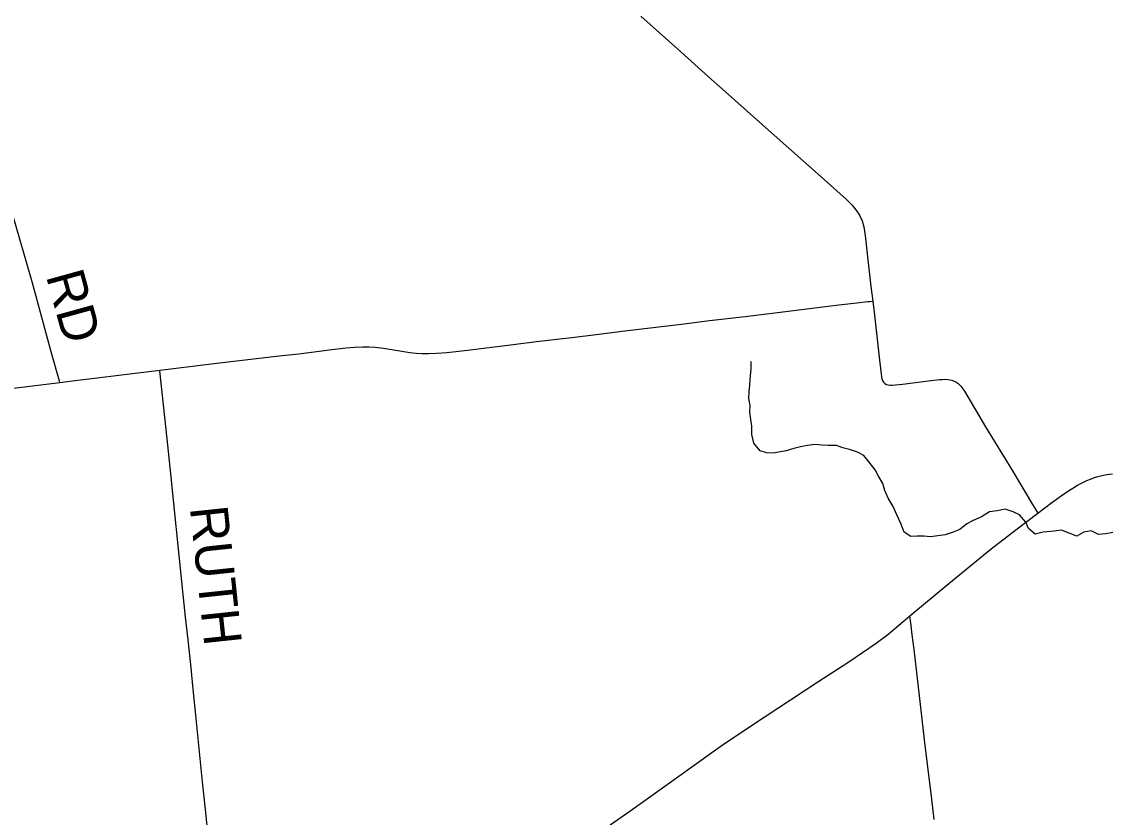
# Model space of a CAD drawing. Extents: x 1584893 to 1934202, y 663575 to 1091909.
# Drawn here: x 1760284 to 1768902, y 919483 to 925799 of the extents above; entities that cross this region are included whole.
import ezdxf

# ---------------------------------------------------------------- set-up
doc = ezdxf.new("R2010")
doc.units = 0
for name, color, linetype in [('GM_X_County_Road', 7, 'Continuous'), ('GM_X_County_Road_Text', 7, 'Continuous'), ('GM_X_Minor_River', 7, 'Continuous'), ('GM_X_State_Route', 7, 'Continuous'), ('GM_X_Township_Road', 7, 'Continuous'), ('GM_X_Township_Road_Text', 7, 'Continuous')]:
    doc.layers.add(name, color=color, linetype=linetype)

msp = doc.modelspace()

# ---------------------------------------------------------------- linework, layer by layer
at = {"layer": 'GM_X_County_Road'}
for points in [[(1765198.8, 925844), (1765516, 925558.7), (1765736.8, 925362.5), (1765872, 925243.1), (1766140.9, 925002.2), (1766606.7, 924587.8), (1766827.5, 924391.3), (1766874.4, 924344.8), (1766905.6, 924306), (1766934.8, 924262.3), (1766955.3, 924217.6), (1766969.3, 924171.4), (1766979.5, 924101), (1767001.7, 923909.8), (1767025.4, 923698), (1767039.4, 923580.6)], [(1761380.1, 923033.3), (1761489.8, 923046.8), (1761832.2, 923087.3), (1762305, 923142.9), (1762484.4, 923163.5), (1762744.8, 923196.9), (1762859, 923211), (1762924.7, 923216.4), (1762990.6, 923218.2), (1763040, 923217.2), (1763089.4, 923213.9), (1763154.8, 923206.7), (1763268.7, 923189.6), (1763365.8, 923174), (1763414.5, 923168.3), (1763463.3, 923164.9), (1763512.3, 923164), (1763577.6, 923166.3), (1763659.3, 923172.8), (1763822.2, 923192), (1764164.4, 923234.1), (1764392.4, 923262.3), (1764649.7, 923292.8), (1764844.2, 923315.8), (1765071.7, 923343.8), (1765318.1, 923372.8), (1765521.5, 923397.8), (1765745.1, 923426.2), (1766026.3, 923458.8), (1766389.3, 923504.8), (1766771.7, 923551.3), (1766913, 923567.8), (1767000.2, 923576.5), (1767016.5, 923578.2), (1767039.4, 923580.6)], [(1767039.4, 923580.6), (1767052.6, 923469.8), (1767093.4, 923111.2), (1767108.3, 922980.9), (1767112, 922965.3), (1767117.8, 922950.7), (1767125.8, 922937.9), (1767136.2, 922927.6), (1767149.1, 922919.8), (1767163.5, 922915.6), (1767178.9, 922913.6), (1767194.9, 922913.2), (1767276.3, 922921.9), (1767504.4, 922949.3), (1767569.8, 922957.2), (1767594.2, 922959), (1767619.6, 922959.9), (1767636.5, 922958.7), (1767653, 922956.3), (1767668.9, 922952.6), (1767685.2, 922946.4), (1767699.8, 922939.5), (1767714.3, 922929.5), (1767738.9, 922906.7), (1767754.6, 922885), (1767768.2, 922866.1), (1767935.5, 922583.3), (1768148, 922232.5), (1768308.4, 921965.3), (1768334.6, 921923.7), (1768350.9, 921897.9)], [(1760587.3, 922935.2), (1760707.8, 922949.8), (1760903.4, 922973.6), (1761164, 923006.6), (1761380.1, 923033.3)], [(1761975.7, 917296.5), (1761969.3, 917339.3), (1761964.9, 917373), (1761921.3, 917788.2), (1761897, 918008.4), (1761843, 918531.9), (1761806.5, 918904.4), (1761784, 919128.9), (1761755.8, 919415.1), (1761741.7, 919545.8), (1761719.3, 919764.7), (1761691.8, 920028), (1761663.9, 920319.9), (1761643.2, 920525.9), (1761628.5, 920669.8), (1761605, 920890.8), (1761585, 921070.4), (1761525.6, 921637.5), (1761467.7, 922209.5), (1761439.3, 922487.3), (1761380.9, 923026.2), (1761380.1, 923033.3)], [(1755732.3, 922354.3), (1755915.7, 922376.5), (1756405.3, 922435.5), (1756926, 922499.7), (1757203.2, 922532.9), (1757969.4, 922623.4), (1758213.8, 922653.1), (1758491, 922685.9), (1758686.6, 922708.7), (1758925, 922735.5), (1759153.5, 922762.5), (1759494.6, 922803.5), (1759777.9, 922837.5), (1760153.8, 922883), (1760349.3, 922906.4), (1760587.3, 922935.2)]]:
    msp.add_lwpolyline(points, dxfattribs=at)
at = {"layer": 'GM_X_Minor_River'}
msp.add_lwpolyline([(1768945.2, 921745), (1768889.1, 921732), (1768833.1, 921726.9), (1768773.8, 921758), (1768715.7, 921747), (1768661.3, 921715.9), (1768538.3, 921762.1), (1768480.3, 921755), (1768392.3, 921746.6), (1768330.2, 921729.6), (1768277, 921774.6), (1768255.9, 921825), (1768205, 921883.9), (1768153.5, 921908.8), (1768089.9, 921927.9), (1768027.9, 921917), (1767965.8, 921908), (1767903.3, 921867.1), (1767836.9, 921838.2), (1767786.6, 921813), (1767732, 921768), (1767677.7, 921746.9), (1767613.5, 921724), (1767555.5, 921717), (1767499.4, 921709.9), (1767445.6, 921714.8), (1767393.7, 921713.8), (1767341.8, 921710.7), (1767290.5, 921747.6), (1767263.6, 921814.1), (1767230.9, 921884.7), (1767202, 921949.2), (1767163.2, 922015.9), (1767136.2, 922076.5), (1767119.2, 922132.8), (1767084.3, 922191.4), (1767059.1, 922241.9), (1767012.2, 922302.8), (1766969.2, 922355.5), (1766917.8, 922382.4), (1766854.2, 922401.6), (1766802.5, 922416.5), (1766750.9, 922433.4), (1766687.1, 922434.5), (1766635.2, 922437.4), (1766583.4, 922442.3), (1766521.4, 922433.3), (1766465.3, 922424.3), (1766413.2, 922411.2), (1766353, 922392.2), (1766248.9, 922374), (1766197, 922374.9), (1766145.4, 922391.8), (1766094.5, 922452.7), (1766079.7, 922523), (1766078.8, 922589.1), (1766071.7, 922641.2), (1766064.7, 922699.4), (1766065.5, 922751.4), (1766056.5, 922807.6), (1766059.4, 922859.6), (1766064.3, 922915.6), (1766069.5, 922989.5), (1766074.3, 923041.5), (1766075.2, 923091.5), (1766073.3, 923101.6)], dxfattribs=at)
at = {"layer": 'GM_X_State_Route'}
msp.add_lwpolyline([(1764955.6, 919422.2), (1765129.9, 919544.7), (1765463.1, 919783.7), (1765837.3, 920049.7), (1766068.1, 920206), (1766602.9, 920556.8), (1766850.1, 920718), (1767067.9, 920864.9), (1767159.5, 920934.4), (1767335.2, 921081.1), (1767474.4, 921197.3), (1767687.9, 921376.4), (1767980.8, 921613.8), (1768175.2, 921764.4), (1768350.9, 921897.9), (1768462.4, 921982.7), (1768515.9, 922020.7), (1768580.3, 922065.9), (1768627.8, 922095.5), (1768666.2, 922119), (1768697.6, 922135.4), (1768739.2, 922155.4), (1768768.2, 922167.2), (1768799.8, 922179.3), (1768825.7, 922187.2), (1768862.3, 922196.7), (1768894.8, 922203.3), (1768942.8, 922210.5)], dxfattribs=at)
at = {"layer": 'GM_X_Township_Road'}
for points in [[(1760587.3, 922935.2), (1760584.7, 922944.1), (1760518.7, 923178.7), (1760449.7, 923433.2), (1760366.9, 923733.3), (1760209.7, 924273.7)], [(1767528.7, 919463.9), (1767508.1, 919626.7), (1767474.2, 919903.3), (1767450.7, 920098.7), (1767426.6, 920310.4), (1767400.3, 920538.5), (1767368.5, 920815.4), (1767353.8, 920932.5), (1767342, 921027.1), (1767335.2, 921081.1)]]:
    msp.add_lwpolyline(points, dxfattribs=at)

# ---------------------------------------------------------------- texts
at = {"layer": 'GM_X_County_Road_Text'}
msp.add_text('RUTH', height=300, rotation=276.06142, dxfattribs=at).set_placement((1761617.6, 921941.2))
at = {"layer": 'GM_X_Township_Road_Text'}
msp.add_text('RD', height=300, rotation=285.47056, dxfattribs=at).set_placement((1760474.2, 923781.8))

doc.saveas('drawing.dxf')
